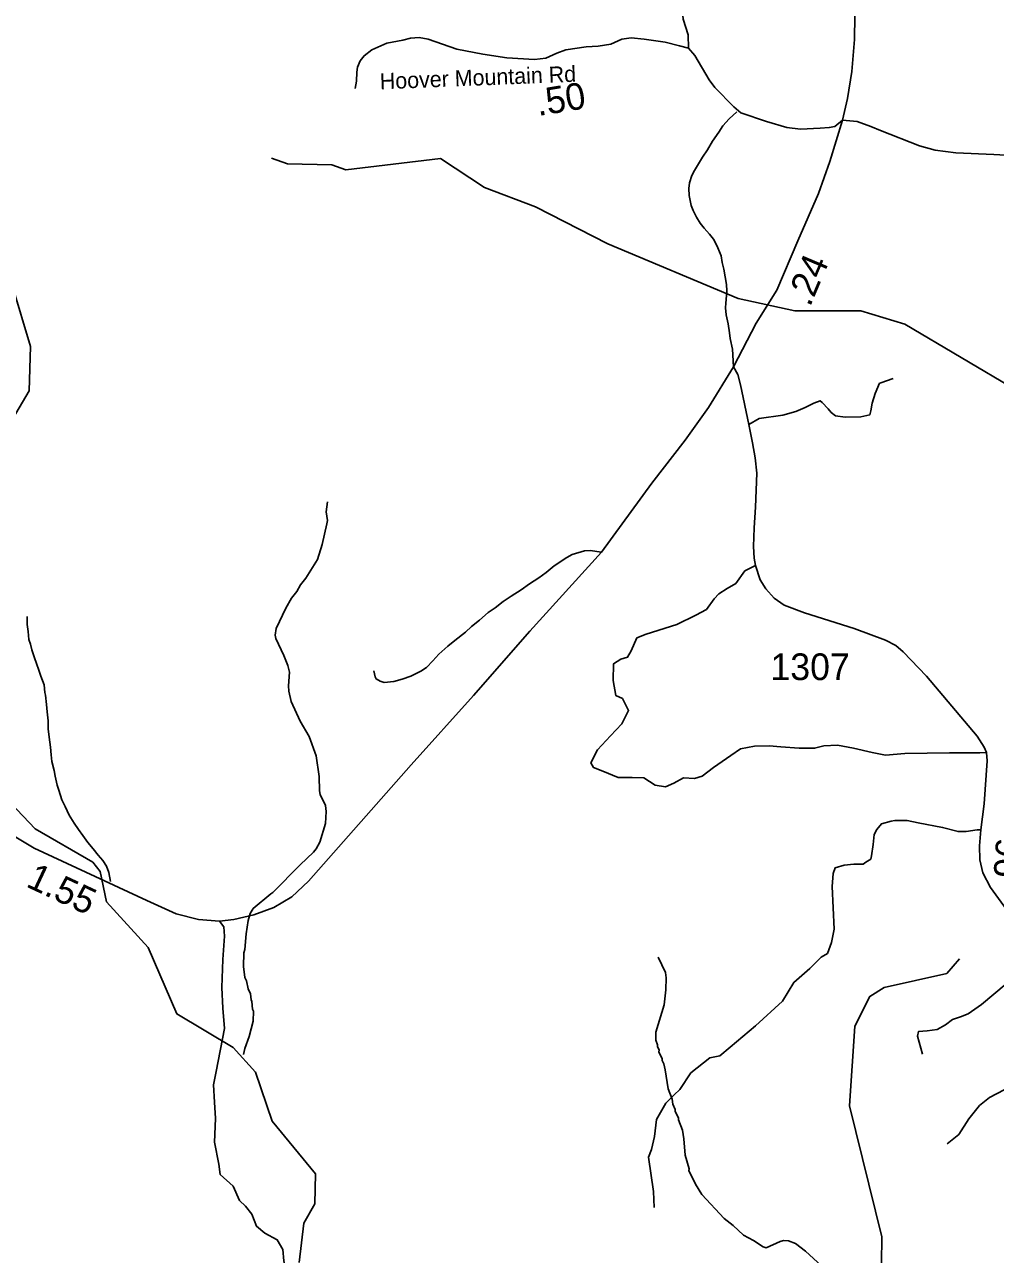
# Model space of a CAD drawing. Extents: x 1248224 to 1454986, y 825081 to 985870.
# Drawn here: x 1314327 to 1318874, y 885943 to 891703 of the extents above; entities that cross this region are included whole.
import ezdxf

# ---------------------------------------------------------------- set-up
doc = ezdxf.new("R2010")
doc.units = 0
for name, color, linetype in [('Exist Hydrographic Misc Water Feature', 7, 'Continuous'), ('Exist Road Non-System Type 51', 7, 'Continuous'), ('Exist Road Secondary Mileage Hundredths English Label', 7, 'Continuous'), ('Exist Road Secondary Type 41 Attributed', 7, 'Continuous'), ('Exist Road Secondary Type 51 Attributed', 7, 'Continuous'), ('Exist Road Secondary Type 51 Label', 7, 'Continuous'), ('Exist Road Secondary Type 51 Number Label', 7, 'Continuous')]:
    doc.layers.add(name, color=color, linetype=linetype)

msp = doc.modelspace()

# ---------------------------------------------------------------- linework, layer by layer
at = {"layer": 'Exist Hydrographic Misc Water Feature'}
for points in [[(1318977.2, 889987.7), (1318450.1, 890300.2), (1318243.1, 890363.4), (1317935.2, 890363.1), (1317669.2, 890420.9), (1317058.1, 890676.1), (1316720.1, 890850.3), (1316481.1, 890940.5), (1316275.2, 891076), (1315832.1, 891022.5), (1315766.1, 891046.8), (1315558.1, 891051), (1315483.1, 891078.6)], [(1315613.2, 885905.6), (1315634.2, 886089), (1315686.2, 886179.8), (1315689.2, 886321), (1315487.1, 886567.9), (1315408.2, 886796.1), (1315303.2, 886913.1), (1315040.1, 887069.4), (1314905.2, 887380.6), (1314710.2, 887594.7), (1314680.2, 887736.5), (1314647.1, 887779.8), (1314376.2, 887936.2), (1314262.2, 888056.7), (1314167.1, 888275.3), (1314054.1, 888776.5), (1314031.1, 889236.7), (1314060.1, 889426.4), (1314201.1, 889742), (1314349.1, 889988.6), (1314354.1, 890195.3), (1314269.1, 890482.6)], [(1315746, 889468.3), (1315738.7, 889420.6), (1315745.5, 889380.4), (1315743.1, 889364.4), (1315720.4, 889269.1), (1315698.4, 889197.8), (1315643.9, 889111.3), (1315619.1, 889080.1), (1315602.2, 889048.6), (1315577.3, 889017.3), (1315549.9, 888970.2), (1315505.3, 888875.4), (1315500.4, 888843.5), (1315503.9, 888827.4), (1315541.7, 888748.4), (1315560.4, 888701.8), (1315567.5, 888669.7), (1315563.8, 888605.8), (1315565.1, 888581.8), (1315575.6, 888533.5), (1315617.1, 888440.3), (1315659.1, 888369.1), (1315692.5, 888278.2), (1315705.9, 888181.8), (1315707.9, 888113.9), (1315711.5, 888097.8), (1315736, 888045.1), (1315739.3, 888017), (1315735.7, 887961.1), (1315709.2, 887873.8), (1315692.3, 887842.4), (1315679.8, 887826.7), (1315618.2, 887768.6), (1315490.4, 887638.2), (1315480.3, 887632.5), (1315398.3, 887563), (1315383.6, 887539.4), (1315374.8, 887507.6), (1315365, 887444), (1315358.9, 887372.1), (1315354.5, 887356.3), (1315352.7, 887292.3), (1315359.2, 887240.1), (1315366.8, 887223.9), (1315373.8, 887187.7), (1315385, 887163.4), (1315388.3, 887135.3), (1315392, 887127.2), (1315395.1, 887091.2), (1315398.8, 887083.1), (1315397.5, 887035.1), (1315379.5, 886963.7), (1315357.9, 886908.4), (1315351.6, 886880.1)], [(1317294.7, 887336.2), (1317328.7, 887263.2), (1317332, 887239.1), (1317330.5, 887183.2), (1317322.5, 887111.5), (1317282.9, 886984.6), (1317283.8, 886946.6), (1317291.2, 886924.5), (1317290.9, 886916.5), (1317298.5, 886900.3), (1317298.3, 886892.3), (1317313.4, 886859.8), (1317313.2, 886851.8), (1317320.6, 886835.6), (1317327.9, 886807.4), (1317341.5, 886719), (1317360, 886670.5), (1317363.4, 886646.4), (1317374.7, 886622.1), (1317374.5, 886614.1), (1317389.5, 886581.7), (1317389.3, 886573.7), (1317408, 886525.1), (1317414.9, 886484.9), (1317420.7, 886408.8), (1317439, 886344.4), (1317438.6, 886336.4), (1317468.9, 886271.5), (1317499.5, 886224.6), (1317604.4, 886111.6), (1317645.5, 886078.4), (1317694.2, 886033), (1317741.6, 886007.7), (1317786.8, 885978.3), (1317800.7, 885973.9), (1317865.6, 886004.1), (1317881.7, 886007.7), (1317905.7, 886006.9), (1317937.3, 885994), (1317984.3, 885958.7), (1318077.9, 885872)], [(1317377.3, 882895.9), (1317387.3, 882954.8), (1317516.3, 883136), (1317839.3, 883369.2), (1318191.3, 883818.5), (1318619.3, 884276), (1318784.3, 884587.9), (1318789.3, 884781.5), (1318540.3, 885196.8), (1318297.3, 885510.3), (1318285.1, 885683.1), (1318325.7, 885760.1), (1318340.2, 885900), (1318342.3, 886024.8), (1318190.2, 886638.4), (1318215.3, 887012.1), (1318285.3, 887152), (1318353.3, 887193.3), (1318646.3, 887259.6), (1318706.2, 887327.4)]]:
    msp.add_lwpolyline(points, dxfattribs=at)
at = {"layer": 'Exist Road Non-System Type 51'}
for points in [[(1317436.7, 891593.1), (1317434.9, 891655.9), (1317412.3, 891728.4), (1317403.2, 891810), (1317403.2, 891878), (1317407.8, 891934.6), (1317401, 892000.3), (1317396.4, 892047.9), (1317378.3, 892075.1), (1317342.1, 892104.5), (1317310.4, 892127.2), (1317256.1, 892156.6), (1317197.2, 892181.6), (1317142.9, 892208.7), (1317106.7, 892215.5), (1317077.2, 892224.6), (1317065.9, 892256.3), (1317081.7, 892308.4), (1317113.4, 892376.4), (1317122.5, 892408.1), (1317127, 892469.3), (1317140.6, 892519.1), (1317156.5, 892550.9)], [(1317663.1, 891295.6), (1317626.3, 891262.5), (1317597.4, 891229.1), (1317578.8, 891199.4), (1317549.7, 891158.2), (1317524.9, 891116.7), (1317502, 891083.1), (1317483.3, 891051.7), (1317464.5, 891020), (1317452, 890996.2), (1317441.1, 890962.4), (1317438.6, 890936.5), (1317439.7, 890902.4), (1317448.6, 890856.2), (1317458.1, 890832), (1317473.5, 890801.7), (1317490.8, 890773.3), (1317510.3, 890750.7), (1317535.6, 890722.2), (1317553.1, 890697.8), (1317566.7, 890675.4), (1317574.1, 890657.2), (1317589.4, 890620.9), (1317594.5, 890588.7), (1317601.9, 890558.6), (1317609, 890522.4), (1317614.3, 890486.1), (1317615.5, 890456), (1317615.1, 890434), (1317612.1, 890398.1), (1317609.7, 890376.3), (1317612.9, 890344), (1317622, 890301.8), (1317629, 890259.7), (1317632.5, 890233.6), (1317643.3, 890183.3), (1317647.4, 890099.9)], [(1317718.4, 889830.9), (1317767.6, 889857.9), (1317878.5, 889873.8), (1317939.7, 889891.9), (1317982.7, 889910), (1318023.4, 889930.4), (1318052.9, 889941.7), (1318061.9, 889932.7), (1318091.4, 889903.2), (1318104.9, 889887.3), (1318125.3, 889871.5), (1318170.6, 889864.7), (1318243, 889867), (1318286.1, 889876), (1318290.6, 889894.1), (1318297.4, 889930.4), (1318311, 889975.7), (1318331.3, 890023.3), (1318338.1, 890025.5), (1318394.7, 890045.9)], [(1317028.6, 889232.9), (1316976.7, 889240.1), (1316948.7, 889238.9), (1316892.3, 889222.2), (1316866, 889206.7), (1316807, 889168.1), (1316770.4, 889137), (1316735.6, 889111.7), (1316691.1, 889084.8), (1316652.2, 889055.5), (1316605.6, 889026.6), (1316568.9, 889001.6), (1316530.3, 888972.3), (1316497.6, 888949.2), (1316456.9, 888914.2), (1316420.1, 888884.9), (1316391.5, 888857.6), (1316342.5, 888818.6), (1316309.9, 888791.4), (1316267, 888754.3), (1316238.3, 888723), (1316209.5, 888691.6), (1316183.1, 888674.3), (1316136.6, 888651.4), (1316096.1, 888638.2), (1316055.9, 888627.2), (1316011.8, 888622.3), (1315991.9, 888628.7), (1315974.1, 888639.1), (1315968.3, 888649.2), (1315963, 888677.3)], [(1317195, 888831), (1317238.7, 888848), (1317381.9, 888894.2), (1317471.7, 888937.9), (1317520.2, 888964.6), (1317556.6, 889013.2), (1317578.5, 889037.5), (1317617.3, 889061.7), (1317658.6, 889086), (1317699.8, 889144.3), (1317750.5, 889170.1)], [(1314729.3, 887689.5), (1314722.1, 887731.6), (1314710.9, 887761.9), (1314693.4, 887788.3), (1314672.1, 887812.9), (1314648.7, 887843.4), (1314623.3, 887872.1), (1314600.1, 887904.6), (1314578.7, 887933), (1314559.5, 887963.6), (1314536.4, 888000.1), (1314526.8, 888020.3), (1314517.2, 888040.5), (1314502, 888073.1), (1314486.9, 888117.4), (1314479.6, 888141.6), (1314470.4, 888183.8), (1314465.1, 888209.9), (1314454.2, 888252.1), (1314450.8, 888282.4), (1314447.7, 888318.5), (1314442.7, 888366.6), (1314437.6, 888404.8), (1314436.6, 888442.8), (1314433.4, 888484.9), (1314430.3, 888519), (1314425.4, 888563.1), (1314421.6, 888575.2), (1314418.4, 888611.3), (1314403.3, 888651.6), (1314392, 888684), (1314384.6, 888706.2), (1314371.3, 888742.5), (1314360.2, 888774.7), (1314354.7, 888800.9), (1314347.3, 888823), (1314344.1, 888861.1), (1314339, 888893.4), (1314339.7, 888931.4)], [(1318833, 888293.4), (1318801.7, 888291.8), (1318658.5, 888291.8), (1318449.8, 888289.4), (1318360, 888282.1), (1318296.9, 888294.3), (1318209.5, 888313.7), (1318134.3, 888328.3), (1318071.2, 888325.8), (1318027.5, 888313.7), (1317954.7, 888313.7), (1317869.7, 888321), (1317813.9, 888325.8), (1317745.9, 888323.4), (1317680.4, 888311.3), (1317634.3, 888279.7), (1317554.2, 888223.8), (1317500.8, 888182.5), (1317464.4, 888172.8), (1317413.4, 888175.2), (1317367.3, 888151), (1317328.5, 888134), (1317279.9, 888141.2), (1317226.6, 888175.2), (1317173.2, 888177.7), (1317107.6, 888177.7), (1317034.8, 888206.8), (1316991.1, 888223.8), (1316979, 888245.7), (1317010.5, 888306.4), (1317071.2, 888372), (1317124.6, 888427.8), (1317156.2, 888491), (1317127, 888546.8), (1317095.5, 888561.4), (1317083.4, 888631.9), (1317085.8, 888709.6), (1317119.8, 888731.4), (1317151.3, 888741.1), (1317168.3, 888770.3), (1317195, 888831)], [(1318805.9, 887931.2), (1318788.9, 887931.2), (1318737.9, 887923.9), (1318699.1, 887923.9), (1318626.3, 887943.4), (1318512.2, 887965.2), (1318461.2, 887974.9), (1318403, 887974.9), (1318386, 887972.5), (1318339.9, 887960.4), (1318318, 887933.7), (1318305.9, 887909.4), (1318301, 887863.2), (1318293.8, 887809.8), (1318291.3, 887795.2), (1318267.1, 887780.6), (1318254.9, 887770.9), (1318211.2, 887770.9), (1318165.1, 887766.1), (1318123.9, 887753.9), (1318114.2, 887727.2), (1318109.3, 887666.5), (1318119, 887467.3), (1318106.9, 887404.2), (1318087.5, 887353.2), (1318058.3, 887336.2), (1318004.9, 887282.7), (1317929.7, 887217.2), (1317876.3, 887129.7), (1317750.6, 887014), (1317631.7, 886914.4), (1317583.2, 886873.1), (1317537.1, 886863.4), (1317447.3, 886793), (1317396.3, 886715.3), (1317369.6, 886691), (1317330.8, 886652.1), (1317287.1, 886574.4), (1317277.8, 886495.3), (1317263.2, 886434.5), (1317248.7, 886398.1), (1317272.9, 886237.8), (1317275.4, 886162.5)], [(1315240.6, 887504.1), (1315260.3, 887477.6), (1315262.8, 887433.9), (1315255.5, 887324.6), (1315250.6, 887193.5), (1315255.5, 887096.3), (1315262.8, 887001.6), (1315223.9, 886800), (1315211.9, 886738.1), (1315216.7, 886655.6), (1315221.6, 886580.3), (1315216.7, 886468.6), (1315236.1, 886366.5), (1315243.4, 886318), (1315304.1, 886262.1), (1315333.2, 886196.5), (1315362.3, 886169.8), (1315391.5, 886131), (1315413.3, 886075.1), (1315452.1, 886043.5), (1315510.4, 886011.9), (1315537.1, 885965.8), (1315541.9, 885912.4), (1315592.6, 885678.6)], [(1319094.7, 887344.3), (1318981.9, 887259.3), (1318809.6, 887113.6), (1318746.5, 887069.9), (1318710.1, 887055.3), (1318673.7, 887043.2), (1318639.7, 887018.9), (1318600.9, 886997), (1318554.8, 886989.7), (1318513.5, 886987.3), (1318508.6, 886965.4), (1318532.9, 886880.4)], [(1318647.4, 886461.4), (1318703.2, 886505.1), (1318749.4, 886578), (1318800.3, 886641.1), (1318846.4, 886677.6), (1318914.4, 886714), (1319009, 886731), (1319038.2, 886733.4), (1319062.4, 886745.6), (1319101.3, 886769.8), (1319142.5, 886803.8), (1319171.7, 886835.4), (1319215.3, 886876.7), (1319280.9, 886915.6), (1319339.1, 886942.3), (1319390.1, 886969)]]:
    msp.add_lwpolyline(points, dxfattribs=at)
at = {"layer": 'Exist Road Secondary Type 41 Attributed'}
msp.add_lwpolyline([(1318158.5, 891256), (1318122.1, 891226.3), (1318095.8, 891220.8), (1318053.1, 891218), (1317961.9, 891213.9), (1317897.1, 891222.2), (1317801.8, 891249.8), (1317681.7, 891289.9), (1317648.6, 891318.9), (1317560.3, 891408.7), (1317534, 891444.6), (1317466.4, 891559.2), (1317436.7, 891593.1), (1317393.9, 891604.2), (1317327.6, 891620.8), (1317228.3, 891634.6), (1317167.5, 891641.5), (1317124.7, 891636), (1317072.3, 891612.5), (1317012.9, 891602.8), (1316957.7, 891598.7), (1316862.5, 891584.9), (1316819.7, 891569.7), (1316768.6, 891546.2), (1316714.8, 891540.6), (1316585, 891547.6), (1316473.2, 891565.5), (1316350.9, 891589), (1316217, 891634.6), (1316175, 891642.8), (1316134.9, 891640.1), (1316099.1, 891630.4), (1316023.1, 891616.6), (1315954.1, 891584.8), (1315916.8, 891557.2), (1315898.9, 891533.7), (1315886.5, 891503.3), (1315883.7, 891481.2), (1315881, 891438.4), (1315875.4, 891403.8)], dxfattribs=at)
at = {"layer": 'Exist Road Secondary Type 51 Attributed'}
for points in [[(1318158.5, 891256), (1318181.6, 891357.2), (1318200.9, 891484.3), (1318214.7, 891633.5), (1318216.1, 891744.1), (1318220.2, 891897.7), (1318213.3, 892136.7), (1318209.2, 892306.6), (1318228.5, 892449.6), (1318239.6, 892535.3), (1318265.8, 892634.7), (1318298.8, 892729), (1318349.9, 892843.7), (1318420.3, 892955.6), (1318467.2, 893046.8), (1318543.2, 893169.7), (1318625.6, 893284.9), (1318675.3, 893358.1), (1318731.9, 893416.2), (1318821.6, 893503.2), (1318963.8, 893633)], [(1317647.4, 890099.9), (1317753.1, 890305), (1317851, 890459.6), (1317948.8, 890690.3), (1318045.1, 890912.3), (1318098.7, 891062.3), (1318158.5, 891256)], [(1318158.5, 891256), (1318225.9, 891249.1), (1318289.9, 891225.9), (1318336, 891207.8), (1318518.1, 891135.8), (1318591.5, 891115.9), (1318688.9, 891102.3), (1318866.3, 891094.6), (1319089.6, 891082.4)], [(1314216.4, 887939.9), (1314372.3, 887846.5), (1314899.4, 887600.2), (1315037.2, 887538.9), (1315141.7, 887512.4), (1315240.6, 887504.1), (1315307.4, 887512.4), (1315400.7, 887533.3), (1315494, 887568.2), (1315579, 887618.3), (1315656.6, 887691.6), (1316138, 888235.7), (1316430.1, 888561.1), (1316693.3, 888862.1), (1317028.6, 889232.9), (1317265.2, 889555.7), (1317421.2, 889756.4), (1317529.8, 889909.8), (1317647.4, 890099.9)], [(1317647.4, 890099.9), (1317668.3, 890065), (1317679.4, 890016.3), (1317718.4, 889830.9), (1317736.5, 889744.5), (1317749.1, 889674.8), (1317757.4, 889602.3), (1317750.5, 889442.7), (1317743.5, 889345.8), (1317740.7, 889259.3), (1317744.9, 889205), (1317750.5, 889170.1), (1317772.8, 889103.2), (1317799.2, 889061.4), (1317838.2, 889016.8), (1317884.2, 888984.8), (1317980.3, 888948.5), (1318212.8, 888874.7), (1318359.8, 888821), (1318407.2, 888795.9), (1318442, 888765.3), (1318550.6, 888651), (1318788.5, 888370.1), (1318821.9, 888318.5), (1318833, 888293.4), (1318835.8, 888255.8), (1318821.8, 888053), (1318805.9, 887931.2), (1318799.5, 887856.5), (1318800.9, 887791), (1318814.9, 887731.1), (1318850.9, 887662.1), (1318984.6, 887479.5)]]:
    msp.add_lwpolyline(points, dxfattribs=at)

# ---------------------------------------------------------------- texts
at = {"layer": 'Exist Road Secondary Mileage Hundredths English Label'}
for s, rotation, p in [('.50', 9.25266, (1316732.4, 891275)), ('.24', 67.02063, (1318005.4, 890377.5)), ('.96', 86.05661, (1318986.7, 887656.2)), ('1.55', 334.95332, (1314328.8, 887668.1))]:
    msp.add_text(s, height=125, rotation=rotation, dxfattribs=at).set_placement(p)
at = {"layer": 'Exist Road Secondary Type 51 Label'}
msp.add_text('Hoover Mountain Rd', height=75, rotation=2.22734, dxfattribs=at).set_placement((1315992.1, 891400.3))
at = {"layer": 'Exist Road Secondary Type 51 Number Label'}
msp.add_text('1307', height=125, dxfattribs=at).set_placement((1317820.3, 888633.3))

doc.saveas('drawing.dxf')
